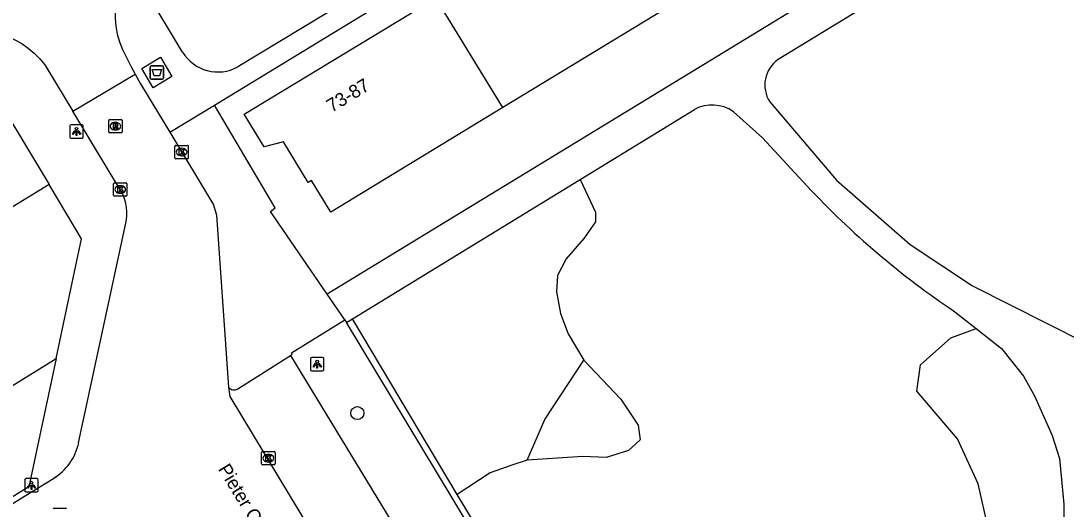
# Model space of a CAD drawing. Extents: x 159888 to 160757, y 384031 to 384746.
# Drawn here: x 160186.6 to 160264.5, y 384614.1 to 384650.5 of the extents above; entities that cross this region are included whole.
import ezdxf

# ---------------------------------------------------------------- set-up
doc = ezdxf.new("R2010")
doc.units = 0
for name, color, linetype in [('IMGEO_Afval_apart_plaats', 7, 'Continuous'), ('IMGEO_Boom', 7, 'Continuous'), ('IMGEO_Groenvoorziening', 7, 'Continuous'), ('IMGEO_Haag', 7, 'Continuous'), ('IMGEO_Kolk', 7, 'Continuous'), ('IMGEO_Lichtpunt', 7, 'Continuous'), ('IMGEO_Openbare_ruimte_label', 7, 'Continuous'), ('IMGEO_Pand', 7, 'Continuous'), ('IMGEO_Pand_nummerreeks', 7, 'Continuous'), ('IMGEO_Parkeervlak_open', 7, 'Continuous'), ('IMGEO_Rijbaan_lokaal_open', 7, 'Continuous'), ('IMGEO_Rioolput', 7, 'Continuous'), ('IMGEO_Voetpad_gesloten', 7, 'Continuous'), ('IMGEO_Voetpad_open', 7, 'Continuous')]:
    doc.layers.add(name, color=color, linetype=linetype)

msp = doc.modelspace()

# ---------------------------------------------------------------- linework, layer by layer
at = {"layer": 'IMGEO_Afval_apart_plaats'}
for p, q in [((160196.272, 384646.266), (160196.272, 384647.066)), ((160196.272, 384647.066), (160196.272, 384646.266)), ((160196.372, 384647.166), (160197.162, 384647.166)), ((160197.162, 384647.166), (160196.372, 384647.166)), ((160197.262, 384647.066), (160197.262, 384646.266)), ((160197.262, 384646.266), (160197.262, 384647.066)), ((160197.162, 384646.166), (160196.372, 384646.166)), ((160196.372, 384646.166), (160197.162, 384646.166))]:
    msp.add_line(p, q, dxfattribs=at)
msp.add_lwpolyline([(160196.415, 384646.88), (160197.119, 384646.88), (160196.97, 384646.41), (160196.564, 384646.41), (160196.415, 384646.88)], dxfattribs=at)
for centre, start, end in [((160196.372, 384647.066), 90, 180), ((160196.372, 384647.066), 90, 180), ((160197.162, 384647.066), 0, 90), ((160197.162, 384647.066), 360, 90), ((160196.372, 384646.266), 180, 270), ((160196.372, 384646.266), 180, 270), ((160197.162, 384646.266), 270, 0), ((160197.162, 384646.266), 270, 0)]:
    msp.add_arc(centre, 0.1, start, end, dxfattribs=at)
at = {"layer": 'IMGEO_Boom'}
msp.add_circle((160211.714, 384621.271), 0.489, dxfattribs=at)
at = {"layer": 'IMGEO_Groenvoorziening'}
for points in [[(160228.319, 384638.692), (160229.461, 384636.255), (160229.461, 384635.529), (160228.59, 384634.295), (160227.284, 384632.771), (160226.63, 384631.537), (160226.558, 384630.303), (160226.848, 384628.706), (160227.429, 384627.181), (160228.59, 384625.221)], [(160251.685, 384592.251), (160250.44, 384594.226), (160249.496, 384596.403), (160249.206, 384598.436), (160249.424, 384600.686), (160250.295, 384602.501), (160251.964, 384603.807), (160254.505, 384605.477), (160256.973, 384607.292), (160258.57, 384609.905), (160258.715, 384612.809), (160257.989, 384616.003), (160256.465, 384619.342), (160253.416, 384622.899), (160253.706, 384624.858), (160255.957, 384626.891), (160257.848, 384627.567)], [(160114.059, 384578.949), (160127.142, 384586.832), (160189.258, 384625.337)], [(160228.59, 384625.221), (160231.349, 384622.318), (160232.655, 384620.358), (160232.801, 384619.269), (160231.93, 384618.471), (160230.26, 384617.962), (160228.518, 384618.035), (160224.38, 384617.745)], [(160224.38, 384617.745), (160225.687, 384620.793), (160228.59, 384625.221)], [(160224.38, 384617.745), (160223.219, 384617.382), (160221.622, 384616.801), (160219.163, 384615.2)]]:
    msp.add_lwpolyline(points, dxfattribs=at)
at = {"layer": 'IMGEO_Haag'}
for points in [[(160219.163, 384615.2), (160211.36, 384628.301)], [(160228.651, 384598.538), (160218.776, 384614.948), (160210.908, 384628.024)], [(160228.651, 384598.538), (160229.077, 384598.792), (160219.163, 384615.2)]]:
    msp.add_lwpolyline(points, dxfattribs=at)
at = {"layer": 'IMGEO_Kolk'}
for p, q in [((160198.114, 384640.309), (160198.114, 384641.161)), ((160198.189, 384641.235), (160199.041, 384641.235)), ((160198.602, 384641.015), (160198.627, 384641.015)), ((160199.115, 384641.161), (160199.115, 384640.309)), ((160199.041, 384640.235), (160198.189, 384640.235)), ((160198.625, 384640.455), (160198.6, 384640.455)), ((160193.54, 384637.52), (160193.54, 384638.372)), ((160193.615, 384638.446), (160194.467, 384638.446)), ((160194.541, 384638.372), (160194.541, 384637.52)), ((160194.051, 384637.666), (160194.026, 384637.666)), ((160194.028, 384638.226), (160194.053, 384638.226)), ((160194.467, 384637.446), (160193.615, 384637.446)), ((160204.579, 384617.483), (160204.579, 384618.335)), ((160204.654, 384618.409), (160205.506, 384618.409)), ((160205.067, 384618.189), (160205.092, 384618.189)), ((160205.58, 384618.335), (160205.58, 384617.483)), ((160205.506, 384617.409), (160204.654, 384617.409)), ((160205.09, 384617.629), (160205.065, 384617.629))]:
    msp.add_line(p, q, dxfattribs=at)
for points in [[(160198.114, 384640.309), (160198.114, 384641.161)], [(160198.189, 384641.235), (160199.041, 384641.235)], [(160198.435, 384640.935), (160198.558, 384640.935), (160198.558, 384640.784), (160198.688, 384640.935), (160198.852, 384640.935), (160198.706, 384640.784), (160198.859, 384640.535), (160198.707, 384640.535), (160198.622, 384640.699), (160198.558, 384640.632), (160198.558, 384640.535), (160198.435, 384640.535), (160198.435, 384640.935)], [(160199.115, 384641.161), (160199.115, 384640.309)], [(160199.041, 384640.235), (160198.189, 384640.235)], [(160193.54, 384637.52), (160193.54, 384638.372)], [(160193.615, 384638.446), (160194.467, 384638.446)], [(160194.541, 384638.372), (160194.541, 384637.52)], [(160193.861, 384638.146), (160193.984, 384638.146), (160193.984, 384637.995), (160194.114, 384638.146), (160194.278, 384638.146), (160194.132, 384637.995), (160194.285, 384637.746), (160194.133, 384637.746), (160194.048, 384637.91), (160193.984, 384637.843), (160193.984, 384637.746), (160193.861, 384637.746), (160193.861, 384638.146)], [(160194.467, 384637.446), (160193.615, 384637.446)], [(160204.579, 384617.483), (160204.579, 384618.335)], [(160204.654, 384618.409), (160205.506, 384618.409)], [(160204.9, 384618.109), (160205.023, 384618.109), (160205.023, 384617.958), (160205.153, 384618.109), (160205.317, 384618.109), (160205.171, 384617.958), (160205.324, 384617.709), (160205.172, 384617.709), (160205.087, 384617.873), (160205.023, 384617.806), (160205.023, 384617.709), (160204.9, 384617.709), (160204.9, 384618.109)], [(160205.58, 384618.335), (160205.58, 384617.483)], [(160205.506, 384617.409), (160204.654, 384617.409)]]:
    msp.add_lwpolyline(points, dxfattribs=at)
for centre, start, end in [((160198.191, 384641.159), 91.55205, 178.44795), ((160198.191, 384641.159), 91.55205, 178.44795), ((160199.039, 384641.159), 1.55205, 88.44795), ((160199.039, 384641.159), 1.55205, 88.44795), ((160198.191, 384640.311), 181.55205, 268.44795), ((160198.191, 384640.311), 181.55205, 268.44795), ((160199.039, 384640.311), 271.55205, 358.44795), ((160199.039, 384640.311), 271.55205, 358.44795), ((160193.617, 384638.37), 91.55205, 178.44795), ((160193.617, 384638.37), 91.55205, 178.44795), ((160194.465, 384638.37), 1.55205, 88.44795), ((160194.465, 384638.37), 1.55205, 88.44795), ((160193.617, 384637.522), 181.55205, 268.44795), ((160193.617, 384637.522), 181.55205, 268.44795), ((160194.465, 384637.522), 271.55205, 358.44795), ((160194.465, 384637.522), 271.55205, 358.44795), ((160204.656, 384618.333), 91.55205, 178.44795), ((160204.656, 384618.333), 91.55205, 178.44795), ((160205.504, 384618.333), 1.55205, 88.44795), ((160205.504, 384618.333), 1.55205, 88.44795), ((160204.656, 384617.485), 181.55205, 268.44795), ((160204.656, 384617.485), 181.55205, 268.44795), ((160205.504, 384617.485), 271.55205, 358.44795), ((160205.504, 384617.485), 271.55205, 358.44795)]:
    msp.add_arc(centre, 0.0765, start, end, dxfattribs=at)
for centre, major_axis, ratio, start_param, end_param in [((160198.601, 384640.735), (-0.387, 0.002), 0.722429, 4.712389, 7.853982), ((160198.626, 384640.735), (-0.39, 0.002), 0.717154, 1.570796, 4.712389), ((160194.027, 384637.946), (-0.387, 0.002), 0.722429, 4.712389, 7.853982), ((160194.052, 384637.946), (-0.39, 0.002), 0.717154, 1.570796, 4.712389), ((160205.066, 384617.909), (-0.387, 0.002), 0.722429, 4.712389, 7.853982), ((160205.091, 384617.909), (-0.39, 0.002), 0.717154, 1.570796, 4.712389)]:
    msp.add_ellipse(centre, major_axis=major_axis, ratio=ratio, start_param=start_param, end_param=end_param, dxfattribs=at)
at = {"layer": 'IMGEO_Lichtpunt'}
for p, q in [((160190.287, 384642.679), (160190.287, 384641.872)), ((160190.287, 384642.679), (160190.287, 384641.872)), ((160191.189, 384642.774), (160190.381, 384642.774)), ((160191.189, 384642.774), (160190.381, 384642.774)), ((160191.283, 384641.872), (160191.283, 384642.679)), ((160191.283, 384641.872), (160191.283, 384642.679)), ((160190.381, 384641.778), (160191.189, 384641.778)), ((160190.381, 384641.778), (160191.189, 384641.778)), ((160208.224, 384625.321), (160208.224, 384624.514)), ((160208.224, 384625.321), (160208.224, 384624.514)), ((160209.126, 384625.416), (160208.318, 384625.416)), ((160209.126, 384625.416), (160208.318, 384625.416)), ((160209.22, 384624.514), (160209.22, 384625.321)), ((160209.22, 384624.514), (160209.22, 384625.321)), ((160208.318, 384624.42), (160209.126, 384624.42)), ((160208.318, 384624.42), (160209.126, 384624.42)), ((160186.915, 384616.285), (160186.915, 384615.478)), ((160186.915, 384616.285), (160186.915, 384615.478)), ((160187.817, 384616.38), (160187.009, 384616.38)), ((160187.817, 384616.38), (160187.009, 384616.38)), ((160187.911, 384615.478), (160187.911, 384616.285)), ((160187.911, 384615.478), (160187.911, 384616.285)), ((160187.009, 384615.384), (160187.817, 384615.384)), ((160187.009, 384615.384), (160187.817, 384615.384))]:
    msp.add_line(p, q, dxfattribs=at)
for points in [[(160190.661, 384642.343), (160190.7, 384642.315), (160190.512, 384642.053), (160190.474, 384642.08), (160190.661, 384642.343)], [(160190.763, 384642.295), (160190.81, 384642.295), (160190.81, 384641.973), (160190.763, 384641.973), (160190.763, 384642.295)], [(160190.873, 384642.315), (160190.911, 384642.342), (160191.098, 384642.08), (160191.059, 384642.052), (160190.873, 384642.315)], [(160208.598, 384624.985), (160208.637, 384624.957), (160208.449, 384624.695), (160208.411, 384624.722), (160208.598, 384624.985)], [(160208.7, 384624.937), (160208.747, 384624.937), (160208.747, 384624.615), (160208.7, 384624.615), (160208.7, 384624.937)], [(160208.81, 384624.957), (160208.848, 384624.984), (160209.035, 384624.722), (160208.996, 384624.694), (160208.81, 384624.957)], [(160187.289, 384615.949), (160187.328, 384615.921), (160187.14, 384615.659), (160187.102, 384615.686), (160187.289, 384615.949)], [(160187.391, 384615.901), (160187.438, 384615.901), (160187.438, 384615.579), (160187.391, 384615.579), (160187.391, 384615.901)], [(160187.501, 384615.921), (160187.539, 384615.948), (160187.726, 384615.686), (160187.687, 384615.658), (160187.501, 384615.921)]]:
    msp.add_lwpolyline(points, dxfattribs=at)
for centre in [(160190.786, 384642.477), (160208.723, 384625.119), (160187.414, 384616.083)]:
    msp.add_circle(centre, 0.0994, dxfattribs=at)
for centre, start, end in [((160190.381, 384642.679), 90, 180), ((160190.381, 384642.679), 90, 180), ((160191.189, 384642.679), 0, 90), ((160191.189, 384642.679), 0, 90), ((160190.381, 384641.872), 180, 270), ((160190.381, 384641.872), 180, 270), ((160191.189, 384641.872), 270, 0), ((160191.189, 384641.872), 270, 360), ((160208.318, 384625.321), 90, 180), ((160208.318, 384625.321), 90, 180), ((160209.126, 384625.321), 0, 90), ((160209.126, 384625.321), 0, 90), ((160208.318, 384624.514), 180, 270), ((160208.318, 384624.514), 180, 270), ((160209.126, 384624.514), 270, 0), ((160209.126, 384624.514), 270, 360), ((160187.009, 384616.285), 90, 180), ((160187.009, 384616.285), 90, 180), ((160187.817, 384616.285), 0, 90), ((160187.817, 384616.285), 0, 90), ((160187.009, 384615.478), 180, 270), ((160187.009, 384615.478), 180, 270), ((160187.817, 384615.478), 270, 0), ((160187.817, 384615.478), 270, 360)]:
    msp.add_arc(centre, 0.0946, start, end, dxfattribs=at)
at = {"layer": 'IMGEO_Pand'}
for points in [[(160222.558, 384644.046), (160209.744, 384636.249), (160208.304, 384638.617), (160208.053, 384638.464), (160206.212, 384641.49), (160204.766, 384641.118), (160203.286, 384643.551), (160217.573, 384652.244)], [(160222.558, 384644.046), (160217.573, 384652.244)], [(160235.372, 384651.844), (160222.558, 384644.046)], [(160183.718, 384646.606), (160188.748, 384638.307)], [(160188.748, 384638.307), (160175.75, 384630.369)]]:
    msp.add_lwpolyline(points, dxfattribs=at)
at = {"layer": 'IMGEO_Parkeervlak_open'}
msp.add_lwpolyline([(160206.737, 384625.574), (160220.716, 384602.543), (160229.96, 384587.709), (160228.418, 384586.778)], dxfattribs=at)
at = {"layer": 'IMGEO_Rijbaan_lokaal_open'}
for points in [[(160185.513, 384649.415), (160185.662, 384649.361), (160186.194, 384649.114), (160186.703, 384648.821), (160187.184, 384648.483), (160187.632, 384648.103), (160188.044, 384647.685), (160188.418, 384647.232), (160190.512, 384643.774)], [(160194.205, 384648.379), (160194.857, 384647.093), (160195.158, 384646.538)], [(160190.512, 384643.774), (160195.158, 384646.538)], [(160195.158, 384646.538), (160195.552, 384645.812), (160197.731, 384642.208)], [(160194.16, 384637.731), (160194.041, 384637.946), (160193.151, 384639.416), (160190.512, 384643.774)], [(160197.731, 384642.208), (160201.001, 384636.798), (160201.216, 384636.02), (160202.113, 384623.206)], [(160190.94, 384619.053), (160194.463, 384635.423)], [(160202.113, 384623.206), (160202.209, 384622.498), (160215.618, 384600.252), (160225.255, 384584.552)], [(160140.332, 384586.252), (160153.576, 384594.465), (160171.032, 384605.258), (160186.109, 384614.571), (160187.103, 384615.185), (160189.063, 384616.395)]]:
    msp.add_lwpolyline(points, dxfattribs=at)
for centre, radius, start, end in [((160200.01, 384650.979), 6.361, 119.03455, 204.12925), ((160191.107, 384636.156), 3.435, 347.67567, 27.28266), ((160186.878, 384619.93), 4.156, 301.72387, 347.81894)]:
    msp.add_arc(centre, radius, start, end, dxfattribs=at)
at = {"layer": 'IMGEO_Rioolput'}
for p, q in [((160193.177, 384642.234), (160193.177, 384643.086)), ((160193.252, 384643.16), (160194.104, 384643.16)), ((160193.665, 384642.94), (160193.69, 384642.94)), ((160194.178, 384643.086), (160194.178, 384642.234)), ((160194.104, 384642.16), (160193.252, 384642.16)), ((160193.688, 384642.38), (160193.663, 384642.38)), ((160189.107, 384614.181), (160189.959, 384614.181))]:
    msp.add_line(p, q, dxfattribs=at)
for points in [[(160193.177, 384642.234), (160193.177, 384643.086)], [(160193.252, 384643.16), (160194.104, 384643.16)], [(160194.178, 384643.086), (160194.178, 384642.234)], [(160194.104, 384642.16), (160193.252, 384642.16)], [(160193.766, 384642.858), (160193.514, 384642.86), (160193.514, 384642.46)], [(160193.514, 384642.46), (160193.638, 384642.46), (160193.638, 384642.622), (160193.649, 384642.622)], [(160193.692, 384642.779), (160193.638, 384642.779), (160193.638, 384642.698)], [(160193.638, 384642.698), (160193.69, 384642.698)], [(160193.696, 384642.593), (160193.767, 384642.46), (160193.907, 384642.46), (160193.842, 384642.586)], [(160189.107, 384614.181), (160189.959, 384614.181)]]:
    msp.add_lwpolyline(points, dxfattribs=at)
for centre, radius, start, end in [((160193.254, 384643.084), 0.0765, 91.55205, 178.44795), ((160193.254, 384643.084), 0.0765, 91.55205, 178.44795), ((160194.102, 384643.084), 0.0765, 1.55205, 88.44795), ((160194.102, 384643.084), 0.0765, 1.55205, 88.44795), ((160193.254, 384642.236), 0.0765, 181.55205, 268.44795), ((160193.254, 384642.236), 0.0765, 181.55205, 268.44795), ((160193.648, 384642.569), 0.0533, 26.02933, 88.69889), ((160193.674, 384642.887), 0.19, 274.7715, 282.96867), ((160193.698, 384642.683), 0.0964, 77.00612, 93.18647), ((160193.712, 384642.74), 0.0378, 276.66336, 79.67722), ((160193.765, 384642.748), 0.109, 350.36119, 89.41601), ((160193.763, 384642.748), 0.112, 277.58423, 350.98172), ((160193.747, 384642.533), 0.108, 29.51342, 73.79051), ((160194.102, 384642.236), 0.0765, 271.55205, 358.44795), ((160194.102, 384642.236), 0.0765, 271.55205, 358.44795), ((160189.109, 384614.105), 0.0765, 91.55205, 178.44795), ((160189.109, 384614.105), 0.0765, 91.55205, 178.44795), ((160189.957, 384614.105), 0.0765, 1.55205, 88.44795), ((160189.957, 384614.105), 0.0765, 1.55205, 88.44795)]:
    msp.add_arc(centre, radius, start, end, dxfattribs=at)
for centre, major_axis, ratio, start_param, end_param in [((160193.664, 384642.66), (-0.387, 0.002), 0.722429, 4.712389, 7.853982), ((160193.689, 384642.66), (-0.39, 0.002), 0.717154, 1.570796, 4.712389)]:
    msp.add_ellipse(centre, major_axis=major_axis, ratio=ratio, start_param=start_param, end_param=end_param, dxfattribs=at)
at = {"layer": 'IMGEO_Voetpad_gesloten'}
for points in [[(160273.725, 384600.111), (160290.976, 384610.866), (160291.528, 384611.183), (160292.129, 384613.093), (160281.338, 384630.928), (160267.258, 384653.953), (160262.987, 384661.364), (160261.252, 384661.738), (160209.474, 384630.138)], [(160259.476, 384657.646), (160243.075, 384647.641)], [(160197.895, 384646.358), (160196.483, 384645.532), (160195.639, 384646.974), (160197.05, 384647.801), (160197.895, 384646.358)], [(160228.319, 384638.692), (160236.839, 384643.913)], [(160239.748, 384643.746), (160241.925, 384641.787), (160245.238, 384638.194)], [(160242.46, 384644.469), (160247.423, 384638.629), (160252.932, 384633.841), (160257.559, 384630.769), (160268.703, 384625.143)], [(160211.36, 384628.301), (160228.319, 384638.692)], [(160210.792, 384628.216), (160209.474, 384630.138)], [(160210.792, 384628.216), (160210.908, 384628.024)], [(160210.908, 384628.024), (160211.36, 384628.301)], [(160256.251, 384628.828), (160257.848, 384627.567)], [(160257.848, 384627.567), (160259.733, 384626.078), (160261.379, 384624.014), (160262.194, 384622.559), (160263.498, 384619.607), (160264.045, 384617.89), (160264.38, 384614.464), (160264.387, 384612.775), (160264.177, 384610.576), (160263.49, 384607.865), (160262.532, 384605.262), (160261.323, 384602.838), (160260.411, 384601.411), (160257.121, 384597.034), (160256.232, 384596.094)]]:
    msp.add_lwpolyline(points, dxfattribs=at)
for centre, radius, start, end in [((160244.434, 384645.732), 2.343, 125.44419, 212.61062), ((160238.158, 384641.465), 2.781, 55.12086, 118.30787), ((160291.927, 384681.935), 63.977, 223.13302, 236.10801)]:
    msp.add_arc(centre, radius, start, end, dxfattribs=at)
at = {"layer": 'IMGEO_Voetpad_open'}
for points in [[(160201.065, 384644.22), (160258.508, 384679.247)], [(160198.69, 384648.183), (160195.948, 384652.752)], [(160212.332, 384652.868), (160202.807, 384647.089)], [(160197.731, 384642.208), (160201.065, 384644.22)], [(160209.474, 384630.138), (160205.248, 384636.301), (160205.593, 384636.587), (160201.065, 384644.22)], [(160189.258, 384625.337), (160190.632, 384631.811), (160191.151, 384634.267), (160189.435, 384637.152), (160188.748, 384638.307)], [(160206.737, 384625.574), (160206.864, 384625.652), (160206.794, 384625.758), (160210.792, 384628.216)], [(160189.258, 384625.337), (160187.228, 384615.776), (160140.095, 384586.635), (160140.332, 384586.252)], [(160202.801, 384623.088), (160206.737, 384625.574)]]:
    msp.add_lwpolyline(points, dxfattribs=at)
for centre, radius, start, end in [((160201.322, 384649.796), 3.087, 211.49269, 298.74497), ((160202.513, 384623.473), 0.481, 213.72783, 306.80777)]:
    msp.add_arc(centre, radius, start, end, dxfattribs=at)

# ---------------------------------------------------------------- texts
at = {"layer": 'IMGEO_Openbare_ruimte_label'}
msp.add_text('Pieter Calandstraat', height=1, rotation=301.33721, dxfattribs=at).set_placement((160201.298, 384617.099))
at = {"layer": 'IMGEO_Pand_nummerreeks'}
msp.add_text('73-87', height=1, rotation=31.17698, dxfattribs=at).set_placement((160209.804, 384643.655))

doc.saveas('drawing.dxf')
